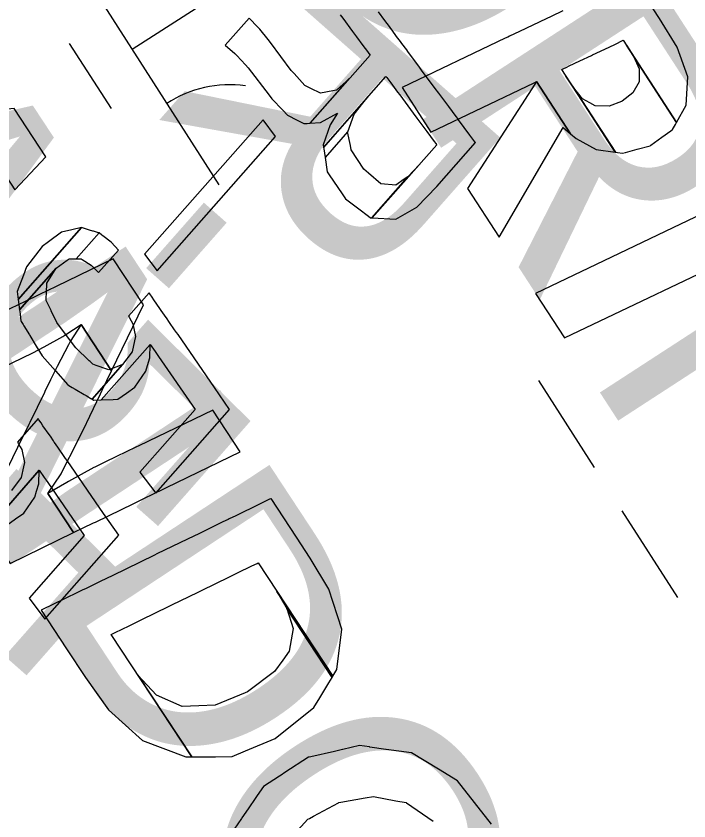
# Model space of a CAD drawing. Extents: x 3962991 to 3983549, y 181631 to 204078.
# Drawn here: x 3974785.3 to 3974889.7, y 193910.4 to 194035.2 of the extents above; entities that cross this region are included whole.
import ezdxf

# ---------------------------------------------------------------- set-up
doc = ezdxf.new("R2010")
doc.units = 0
for name, color, linetype in [('V-ANNO-MASK', 7, 'Continuous'), ('V-ANNO-MASK2', 7, 'Continuous'), ('V-RIVR-IDEN', 7, 'Continuous'), ('V-RIVR-RANG-IDEN', 7, 'Continuous'), ('V-WETL-SWMP', 7, 'Continuous')]:
    doc.layers.add(name, color=color, linetype=linetype)

msp = doc.modelspace()

# ---------------------------------------------------------------- linework, layer by layer
at = {"layer": 'V-ANNO-MASK'}
for points in [[(3974750.41, 194017.3), (3974740.95, 194016.31), (3974746.01, 194008.62), (3974755.41, 194009.71), (3974768.22, 193990.27), (3974772.76, 193995.11), (3974762.53, 194010.63), (3974772.68, 194012.07), (3974773.65, 194012.2), (3974777.65, 194013.01), (3974777.92, 194013.06), (3974781.31, 194014.05), (3974785.11, 194008.29), (3974789.93, 194013.43), (3974785, 194020.93), (3974777.31, 194020.12), (3974773.53, 194019.73), (3974773.25, 194019.69), (3974769, 194019.25), (3974768.01, 194019.15), (3974757.64, 194018.06)], [(3974785.52, 193968.34), (3974779.99, 193957.04), (3974784.39, 193950.36), (3974794.22, 193955.13), (3974790.23, 193961.18), (3974792.28, 193964.27), (3974792.45, 193964.61), (3974794.79, 193969.17), (3974794.85, 193969.3), (3974795.74, 193971.15), (3974796.73, 193973.2), (3974798.41, 193976.68), (3974798.68, 193977.24), (3974800.13, 193980.25), (3974795.41, 193987.42), (3974793.71, 193984.78), (3974793.42, 193984.24), (3974791.67, 193980.89), (3974790.66, 193978.85), (3974789.77, 193977.02), (3974789.7, 193976.89), (3974787.43, 193972.24), (3974787.26, 193971.9)], [(3974793.17, 193962.93), (3974790.23, 193961.18), (3974794.22, 193955.13), (3974797.32, 193956.63), (3974797.62, 193956.78), (3974801.66, 193958.74), (3974801.77, 193958.79), (3974803.37, 193959.57), (3974805.15, 193960.43), (3974808.15, 193961.89), (3974808.64, 193962.12), (3974808.63, 193962.12), (3974820.08, 193967.67), (3974815.82, 193974.14), (3974804.36, 193968.61), (3974803.87, 193968.38), (3974800.87, 193966.92), (3974799.09, 193966.06), (3974797.5, 193965.29), (3974797.38, 193965.23), (3974793.45, 193963.09)], [(3974789.19, 193943.11), (3974789.18, 193943.1), (3974793.12, 193937.12), (3974796.08, 193932.65), (3974799.65, 193927.67), (3974804.94, 193922.87), (3974811.63, 193920.35), (3974812.57, 193920.36), (3974800.06, 193939.34), (3974800.67, 193939.65), (3974802.84, 193940.7), (3974802.84, 193940.7), (3974804.84, 193941.67), (3974806.84, 193942.64), (3974811.29, 193944.81), (3974811.29, 193944.81), (3974811.66, 193944.99), (3974816.38, 193947.28), (3974818.24, 193948.19), (3974819.68, 193948.89), (3974821.89, 193949.97), (3974822.71, 193950.36), (3974822.88, 193950.45), (3974834.47, 193932.86), (3974835.1, 193933.89), (3974835.86, 193940.16), (3974833.82, 193946.36), (3974830.92, 193951.18), (3974828.8, 193954.44), (3974824.87, 193960.41), (3974824.84, 193960.4), (3974824.63, 193960.3), (3974823.09, 193959.55), (3974819.38, 193957.75), (3974818.39, 193957.27), (3974818.21, 193957.18), (3974817.39, 193956.79), (3974815.19, 193955.72), (3974813.74, 193955.02), (3974811.88, 193954.12), (3974807.16, 193951.82), (3974806.79, 193951.65), (3974802.33, 193949.48), (3974800.33, 193948.51), (3974798.33, 193947.55), (3974796.16, 193946.49), (3974795.55, 193946.19), (3974794.83, 193945.84), (3974791.02, 193944), (3974789.41, 193943.21)], [(3974825.79, 193946.02), (3974827.3, 193943.39), (3974834.36, 193932.68), (3974834.47, 193932.86)], [(3974807.09, 193929.91), (3974804.22, 193933.03), (3974812.57, 193920.36), (3974813.37, 193920.37), (3974816.23, 193920.38), (3974818.86, 193920.39), (3974820.92, 193921.27), (3974825.52, 193923.21), (3974825.84, 193923.47), (3974829.92, 193926.73), (3974831.53, 193928.01), (3974832.45, 193929.52), (3974833.84, 193931.82), (3974834.36, 193932.68), (3974827.3, 193943.39), (3974828.3, 193940.24), (3974827.7, 193936.73), (3974826.7, 193935.36), (3974825.41, 193933.58), (3974821.24, 193930.45), (3974820.85, 193930.3), (3974816.22, 193928.39), (3974813.65, 193928.29), (3974811.08, 193928.19)]]:
    msp.add_lwpolyline(points, close=True, dxfattribs=at)
for points in [[(3974782.15, 193980.26), (3974786.2, 193982.19), (3974786.32, 193982.25), (3974787.92, 193983.01), (3974789.64, 193983.96), (3974792.55, 193985.56), (3974793, 193985.85), (3974795.41, 193987.42), (3974800.13, 193980.25), (3974805.06, 193990.47), (3974800.36, 193997.61), (3974791.52, 193993.33), (3974788.91, 193992.06), (3974788.42, 193991.83), (3974785.42, 193990.37), (3974783.64, 193989.51)], [(3974859.09, 193909.9), (3974853.83, 193916.65), (3974850.85, 193918.44), (3974846.65, 193920.96), (3974842.75, 193921.52), (3974842.71, 193921.52), (3974842.7, 193921.52), (3974840.21, 193921.88), (3974840.14, 193921.89), (3974838.61, 193922.1), (3974835.99, 193921.5), (3974835.96, 193921.5), (3974834.72, 193921.21), (3974831.06, 193920.38), (3974830.78, 193920.32), (3974830.7, 193920.3), (3974827.02, 193917.93), (3974826.42, 193917.54), (3974826.18, 193917.38), (3974823.69, 193915.77), (3974822.74, 193914.38), (3974822.52, 193914.05), (3974821.31, 193912.28), (3974820.36, 193910.88), (3974820.3, 193910.8), (3974819.17, 193909.14)], [(3974828.53, 193908.43), (3974830.6, 193910.67), (3974830.85, 193910.81), (3974830.85, 193910.82), (3974831.48, 193911.16), (3974835.35, 193913.25), (3974835.34, 193913.25), (3974835.41, 193913.28), (3974835.7, 193913.34), (3974839.47, 193913.99), (3974840.76, 193914.22), (3974840.79, 193914.21), (3974844.24, 193913.56), (3974845.82, 193913.27), (3974845.89, 193913.25), (3974850.04, 193910.38)]]:
    msp.add_lwpolyline(points, dxfattribs=at)
at = {"layer": 'V-ANNO-MASK2'}
for points in [[(3974870.14, 194036.06), (3974868.33, 194035.19), (3974866.68, 194034.41), (3974866.29, 194034.22), (3974865.73, 194033.95), (3974865.51, 194033.85), (3974865.5, 194033.84), (3974863.45, 194032.87), (3974861.9, 194032.13), (3974861.61, 194031.98), (3974861.21, 194031.8), (3974845.2, 194024.16), (3974849.68, 194017.26), (3974865.69, 194024.9), (3974866.09, 194025.09), (3974871.35, 194016.99), (3974872.2, 194016.25), (3974875.34, 194014.54), (3974878.3, 194014.13), (3974869.98, 194026.95), (3974869.99, 194026.95), (3974870.21, 194027.06), (3974870.77, 194027.32), (3974871.16, 194027.51), (3974872.8, 194028.3), (3974874.62, 194029.16), (3974874.74, 194029.22), (3974876.65, 194030.13), (3974878.21, 194030.86), (3974878.52, 194031.01), (3974879.23, 194031.35), (3974879.5, 194031.49), (3974879.52, 194031.49), (3974887.8, 194018.74), (3974889.3, 194021.44), (3974889.53, 194025.85), (3974887.91, 194030.41), (3974885.13, 194034.89), (3974881, 194041.24)], [(3974835.6, 194035.45), (3974836.01, 194034.9), (3974837.51, 194032.88), (3974838.14, 194032.05), (3974839.12, 194030.71), (3974839.83, 194029.75), (3974840.06, 194029.45), (3974840.25, 194029.19), (3974830.94, 194018.63), (3974832.57, 194018.74), (3974835.17, 194020.21), (3974834.02, 194018.37), (3974832.94, 194015.26), (3974833, 194014.89), (3974842.7, 194025.89), (3974842.82, 194025.74), (3974843.46, 194024.88), (3974844.51, 194023.47), (3974844.84, 194023.02), (3974846.94, 194020.19), (3974847.49, 194019.44), (3974849.06, 194017.34), (3974850.2, 194015.81), (3974850.44, 194015.48), (3974850.44, 194015.49), (3974850.54, 194015.35), (3974850.59, 194015.29), (3974840.58, 194003.94), (3974844.21, 194003.74), (3974847.52, 194005.61), (3974850.59, 194008.83), (3974856.59, 194015.63), (3974856.48, 194015.77), (3974855.72, 194016.8), (3974853.98, 194019.14), (3974853.94, 194019.2), (3974853.84, 194019.34), (3974853.6, 194019.65), (3974852.46, 194021.2), (3974850.89, 194023.3), (3974850.34, 194024.04), (3974848.24, 194026.87), (3974847.9, 194027.32), (3974846.85, 194028.74), (3974846.22, 194029.6), (3974846.1, 194029.75), (3974845.93, 194029.99), (3974845.17, 194031.01), (3974844.95, 194031.3), (3974844.36, 194032.1), (3974843.65, 194033.05), (3974843.46, 194033.31), (3974843.24, 194033.61), (3974842.52, 194034.57), (3974841.53, 194035.9)], [(3974782.15, 193980.26), (3974786.2, 193982.19), (3974786.32, 193982.25), (3974787.92, 193983.01), (3974789.64, 193983.96), (3974792.55, 193985.56), (3974793, 193985.85), (3974795.41, 193987.42), (3974800.13, 193980.25), (3974805.06, 193990.47), (3974800.36, 193997.61), (3974791.52, 193993.33), (3974788.91, 193992.06), (3974788.42, 193991.83), (3974785.42, 193990.37), (3974783.64, 193989.51)], [(3974781.31, 193956.2), (3974788.9, 193964.81), (3974789.68, 193963.68), (3974789.98, 193963.25), (3974790.21, 193962.91), (3974795.89, 193954.7), (3974787.32, 193944.97), (3974789.75, 193941.7), (3974801.23, 193954.72), (3974798.89, 193958.1), (3974793.21, 193966.32), (3974792.98, 193966.65), (3974792.68, 193967.09), (3974791.9, 193968.21), (3974791.42, 193968.91), (3974791.22, 193969.19), (3974791.11, 193969.35), (3974790.62, 193970.07), (3974790.42, 193970.36), (3974789.47, 193971.72), (3974789.19, 193972.14), (3974788.83, 193972.65), (3974788.71, 193972.81), (3974785.52, 193969.19), (3974785.63, 193969.01), (3974785.94, 193968.46), (3974786.2, 193968.01), (3974786.59, 193966.02), (3974786.45, 193965.34), (3974786.45, 193965.34), (3974786.09, 193963.66), (3974784.59, 193961.68)], [(3974859.09, 193909.9), (3974853.83, 193916.65), (3974850.85, 193918.44), (3974846.65, 193920.96), (3974842.75, 193921.52), (3974842.71, 193921.52), (3974842.7, 193921.52), (3974840.21, 193921.88), (3974840.14, 193921.89), (3974838.61, 193922.1), (3974835.99, 193921.5), (3974835.96, 193921.5), (3974834.72, 193921.21), (3974831.06, 193920.38), (3974830.78, 193920.32), (3974830.7, 193920.3), (3974827.02, 193917.93), (3974826.42, 193917.54), (3974826.18, 193917.38), (3974823.69, 193915.77), (3974822.74, 193914.38), (3974822.52, 193914.05), (3974821.31, 193912.28), (3974820.36, 193910.88), (3974820.3, 193910.8), (3974819.17, 193909.14)], [(3974828.53, 193908.43), (3974830.6, 193910.67), (3974830.85, 193910.81), (3974830.85, 193910.82), (3974831.48, 193911.16), (3974835.35, 193913.25), (3974835.34, 193913.25), (3974835.41, 193913.28), (3974835.7, 193913.34), (3974839.47, 193913.99), (3974840.76, 193914.22), (3974840.79, 193914.21), (3974844.24, 193913.56), (3974845.82, 193913.27), (3974845.89, 193913.25), (3974850.04, 193910.38)]]:
    msp.add_lwpolyline(points, dxfattribs=at)
for points in [[(3974822.83, 194033.52), (3974821.46, 194034.93), (3974817.75, 194030.72), (3974819.26, 194029.46), (3974819.55, 194029.16), (3974820.93, 194027.7), (3974821.3, 194027.22), (3974824.59, 194022.96), (3974825, 194022.42), (3974826.72, 194020.64), (3974827.42, 194019.9), (3974828.91, 194019.13), (3974829.97, 194018.57), (3974830.49, 194018.61), (3974830.94, 194018.63), (3974837.04, 194025.55), (3974835.03, 194023.75), (3974834.45, 194023.64), (3974832.56, 194023.27), (3974831.06, 194024.02), (3974830.11, 194024.49), (3974828.45, 194026.33), (3974828, 194026.83), (3974824.78, 194031.16), (3974824.4, 194031.64), (3974823.12, 194033.21)], [(3974880.01, 194030.72), (3974881.1, 194029.02), (3974887.79, 194018.72), (3974887.8, 194018.74)], [(3974873.21, 194022.44), (3974871.67, 194024.36), (3974878.31, 194014.13), (3974878.63, 194014.08), (3974879.43, 194013.97), (3974879.87, 194014.09), (3974881.7, 194014.59), (3974883.72, 194015.14), (3974883.83, 194015.22), (3974883.82, 194015.22), (3974885.53, 194016.45), (3974886.91, 194017.46), (3974887.19, 194017.65), (3974887.62, 194018.42), (3974887.79, 194018.72), (3974881.1, 194029.03), (3974882.01, 194027.07), (3974881.99, 194025.67), (3974881.98, 194025.05), (3974881.04, 194023.37), (3974879.38, 194022.07), (3974879.26, 194022.02), (3974877.36, 194021.28), (3974875.16, 194021.34), (3974874.35, 194021.8)], [(3974865.83, 194024.69), (3974855.37, 194008.5), (3974860.28, 194000.94), (3974870.19, 194017.98), (3974871.35, 194016.99), (3974866.09, 194025.09)], [(3974871.67, 194024.37), (3974870.64, 194025.93), (3974878.3, 194014.13), (3974878.31, 194014.13)], [(3974837.79, 194020.04), (3974839.91, 194022.73), (3974833, 194014.89), (3974833.04, 194014.65), (3974833.25, 194013.31), (3974836.77, 194017.3)], [(3974750.41, 194017.3), (3974740.95, 194016.31), (3974746.01, 194008.62), (3974755.41, 194009.71), (3974768.22, 193990.27), (3974772.76, 193995.11), (3974762.53, 194010.63), (3974772.68, 194012.07), (3974773.65, 194012.2), (3974777.65, 194013.01), (3974777.92, 194013.06), (3974781.31, 194014.05), (3974785.11, 194008.29), (3974789.93, 194013.43), (3974785, 194020.93), (3974777.31, 194020.12), (3974773.53, 194019.73), (3974773.25, 194019.69), (3974769, 194019.25), (3974768.01, 194019.15), (3974757.64, 194018.06)], [(3974825.56, 194016.59), (3974823.65, 194019.17), (3974805.25, 193998.3), (3974807.17, 193995.72)], [(3974837.18, 194015.17), (3974836.76, 194017.29), (3974833.25, 194013.31), (3974833.59, 194011.09), (3974833.91, 194010.62), (3974835.93, 194007.7), (3974836.45, 194006.92), (3974838.49, 194005.35), (3974839.97, 194004.2), (3974840.28, 194003.95), (3974840.49, 194003.95), (3974846.09, 194010.3), (3974845.54, 194009.93), (3974844.23, 194009.03), (3974841.91, 194009.23), (3974839.97, 194010.91), (3974839.28, 194011.5), (3974837.32, 194014.48)], [(3974847.84, 194012.17), (3974846.09, 194010.3), (3974840.49, 194003.95), (3974840.58, 194003.94)], [(3974895.46, 194006.33), (3974865.93, 193992.24), (3974870.41, 193985.33), (3974899.94, 193999.42)], [(3974790.34, 194000.24), (3974789.37, 193999.5), (3974786.91, 193996.35), (3974786.44, 193995.07), (3974785.49, 193992.54), (3974785.64, 193991.31), (3974795.46, 194002.45), (3974793.94, 194002.11), (3974792.34, 194001.76)], [(3974796.72, 194002.06), (3974795.46, 194002.45), (3974785.64, 193991.31), (3974785.83, 193989.71), (3974791.51, 193996.15), (3974793.21, 193997.37), (3974793.53, 193997.6), (3974794.51, 193997.59), (3974794.52, 193997.6), (3974794.63, 193997.6), (3974798.18, 194001.61), (3974798.08, 194001.64), (3974797.3, 194001.88), (3974797.21, 194001.91)], [(3974798.63, 194001.27), (3974798.17, 194001.61), (3974794.63, 193997.6), (3974795.38, 193997.59), (3974795.54, 193997.49), (3974796.94, 193996.63), (3974796.99, 193996.58), (3974798.1, 193995.47), (3974801.17, 193998.95), (3974800.13, 194000.14), (3974800.07, 194000.19), (3974798.78, 194001.16)], [(3974790.09, 193993.83), (3974791.51, 193996.15), (3974785.84, 193989.71), (3974785.91, 193989.09), (3974785.92, 193988.97), (3974786.04, 193987.98), (3974786.09, 193987.9), (3974786.4, 193987.4), (3974786.5, 193987.23), (3974787.38, 193985.79), (3974787.42, 193985.72), (3974788.44, 193984.06), (3974789.36, 193982.56), (3974791.44, 193980.23), (3974793.35, 193978.08), (3974793.49, 193977.93), (3974794.02, 193977.62), (3974794.46, 193977.37), (3974795.88, 193976.55), (3974796.18, 193976.38), (3974796.92, 193975.95), (3974796.93, 193975.95), (3974797.09, 193975.85), (3974801.81, 193981.21), (3974801.43, 193981.05), (3974799.71, 193980.39), (3974799.37, 193980.51), (3974797.72, 193981.08), (3974797.22, 193981.24), (3974796.78, 193981.66), (3974796.63, 193981.8), (3974794.56, 193983.77), (3974792.67, 193986.32), (3974791.64, 193987.7), (3974790.75, 193989.51), (3974790.72, 193989.58), (3974789.95, 193991.14), (3974789.96, 193991.44), (3974790.01, 193992.36), (3974790.02, 193992.5), (3974790.09, 193993.69)], [(3974806.05, 193992.18), (3974805.93, 193992.34), (3974802.73, 193988.72), (3974802.84, 193988.54), (3974803.16, 193987.98), (3974803.41, 193987.53), (3974803.81, 193985.54), (3974803.66, 193984.87), (3974803.67, 193984.87), (3974803.3, 193983.19), (3974801.81, 193981.2), (3974797.09, 193975.85), (3974797.39, 193975.68), (3974798.52, 193975.73), (3974806.11, 193984.33), (3974806.89, 193983.21), (3974807.2, 193982.77), (3974807.42, 193982.44), (3974813.11, 193974.22), (3974804.53, 193964.5), (3974806.97, 193961.23), (3974818.44, 193974.25), (3974816.11, 193977.63), (3974810.43, 193985.84), (3974810.2, 193986.17), (3974809.9, 193986.61), (3974809.11, 193987.74), (3974808.64, 193988.44), (3974808.44, 193988.72), (3974808.32, 193988.88), (3974807.83, 193989.6), (3974807.63, 193989.88), (3974806.69, 193991.24), (3974806.4, 193991.66)], [(3974785.52, 193968.34), (3974779.99, 193957.04), (3974784.39, 193950.36), (3974794.22, 193955.13), (3974790.23, 193961.18), (3974792.28, 193964.27), (3974792.45, 193964.61), (3974794.79, 193969.17), (3974794.85, 193969.3), (3974795.74, 193971.15), (3974796.73, 193973.2), (3974798.41, 193976.68), (3974798.68, 193977.24), (3974800.13, 193980.25), (3974795.41, 193987.42), (3974793.71, 193984.78), (3974793.42, 193984.24), (3974791.67, 193980.89), (3974790.66, 193978.85), (3974789.77, 193977.02), (3974789.7, 193976.89), (3974787.43, 193972.24), (3974787.26, 193971.9)], [(3974806.05, 193982.24), (3974806.11, 193984.33), (3974798.52, 193975.73), (3974800.37, 193975.8), (3974801.08, 193975.83), (3974802.44, 193976.79), (3974803.71, 193977.68), (3974803.72, 193977.68), (3974805.42, 193980.16), (3974805.69, 193981.06)], [(3974793.17, 193962.93), (3974790.23, 193961.18), (3974794.22, 193955.13), (3974797.32, 193956.63), (3974797.62, 193956.78), (3974801.66, 193958.74), (3974801.77, 193958.79), (3974803.37, 193959.57), (3974805.15, 193960.43), (3974808.15, 193961.89), (3974808.64, 193962.12), (3974808.63, 193962.12), (3974820.08, 193967.67), (3974815.82, 193974.14), (3974804.36, 193968.61), (3974803.87, 193968.38), (3974800.87, 193966.92), (3974799.09, 193966.06), (3974797.5, 193965.29), (3974797.38, 193965.23), (3974793.45, 193963.09)], [(3974788.83, 193962.72), (3974788.9, 193964.81), (3974781.31, 193956.2), (3974783.15, 193956.28), (3974783.86, 193956.3), (3974785.23, 193957.26), (3974786.5, 193958.15), (3974786.5, 193958.16), (3974788.2, 193960.64), (3974788.48, 193961.54)], [(3974789.19, 193943.11), (3974789.18, 193943.1), (3974793.12, 193937.12), (3974796.08, 193932.65), (3974799.65, 193927.67), (3974804.94, 193922.87), (3974811.63, 193920.35), (3974812.57, 193920.36), (3974800.06, 193939.34), (3974800.67, 193939.65), (3974802.84, 193940.7), (3974802.84, 193940.7), (3974804.84, 193941.67), (3974806.84, 193942.64), (3974811.29, 193944.81), (3974811.29, 193944.81), (3974811.66, 193944.99), (3974816.38, 193947.28), (3974818.24, 193948.19), (3974819.68, 193948.89), (3974821.89, 193949.97), (3974822.71, 193950.36), (3974822.88, 193950.45), (3974834.47, 193932.86), (3974835.1, 193933.89), (3974835.86, 193940.16), (3974833.82, 193946.36), (3974830.92, 193951.18), (3974828.8, 193954.44), (3974824.87, 193960.41), (3974824.84, 193960.4), (3974824.63, 193960.3), (3974823.09, 193959.55), (3974819.38, 193957.75), (3974818.39, 193957.27), (3974818.21, 193957.18), (3974817.39, 193956.79), (3974815.19, 193955.72), (3974813.74, 193955.02), (3974811.88, 193954.12), (3974807.16, 193951.82), (3974806.79, 193951.65), (3974802.33, 193949.48), (3974800.33, 193948.51), (3974798.33, 193947.55), (3974796.16, 193946.49), (3974795.55, 193946.19), (3974794.83, 193945.84), (3974791.02, 193944), (3974789.41, 193943.21)], [(3974825.79, 193946.02), (3974827.3, 193943.39), (3974834.36, 193932.68), (3974834.47, 193932.86)], [(3974807.09, 193929.91), (3974804.22, 193933.03), (3974812.57, 193920.36), (3974813.37, 193920.37), (3974816.23, 193920.38), (3974818.86, 193920.39), (3974820.92, 193921.27), (3974825.52, 193923.21), (3974825.84, 193923.47), (3974829.92, 193926.73), (3974831.53, 193928.01), (3974832.45, 193929.52), (3974833.84, 193931.82), (3974834.36, 193932.68), (3974827.3, 193943.39), (3974828.3, 193940.24), (3974827.7, 193936.73), (3974826.7, 193935.36), (3974825.41, 193933.58), (3974821.24, 193930.45), (3974820.85, 193930.3), (3974816.22, 193928.39), (3974813.65, 193928.29), (3974811.08, 193928.19)]]:
    msp.add_lwpolyline(points, close=True, dxfattribs=at)
at = {"layer": 'V-WETL-SWMP'}
for p, q in [((3974789.8, 194051.16), (3974816.79, 194009.06)), ((3974803.3, 194030.11), (3974818.45, 194039.82)), ((3974793.56, 194031), (3974800.04, 194020.89)), ((3974866.37, 193978.73), (3974875.01, 193965.26)), ((3974879.32, 193958.53), (3974887.96, 193945.06))]:
    msp.add_line(p, q, dxfattribs=at)
msp.add_arc((3974818.4, 194006.98), 17.62, 81.8919, 123.4355, dxfattribs=at)

# ---------------------------------------------------------------- texts
at = {"layer": 'V-ANNO-MASK'}
for s, height, rotation, p in [('PORT EADS', 42, 302.9923, (3974801.72, 194091.14)), ('R-552  ', 41.5, 228.5985, (3974832.33, 194047.26))]:
    msp.add_text(s, height=height, rotation=rotation, dxfattribs=at).set_placement(p)
at = {"layer": 'V-RIVR-IDEN'}
for s, height, rotation, p in [('PORT EADS', 42, 302.9923, (3974801.72, 194091.14)), ('(ABANDONED)', 41.9999, 303.3781, (3974692.58, 194089.71))]:
    msp.add_text(s, height=height, rotation=rotation, dxfattribs=at).set_placement(p)
at = {"layer": 'V-RIVR-RANG-IDEN'}
msp.add_text('R-552  ', height=41.5, rotation=228.5985, dxfattribs=at).set_placement((3974832.33, 194047.26))

doc.saveas('drawing.dxf')
